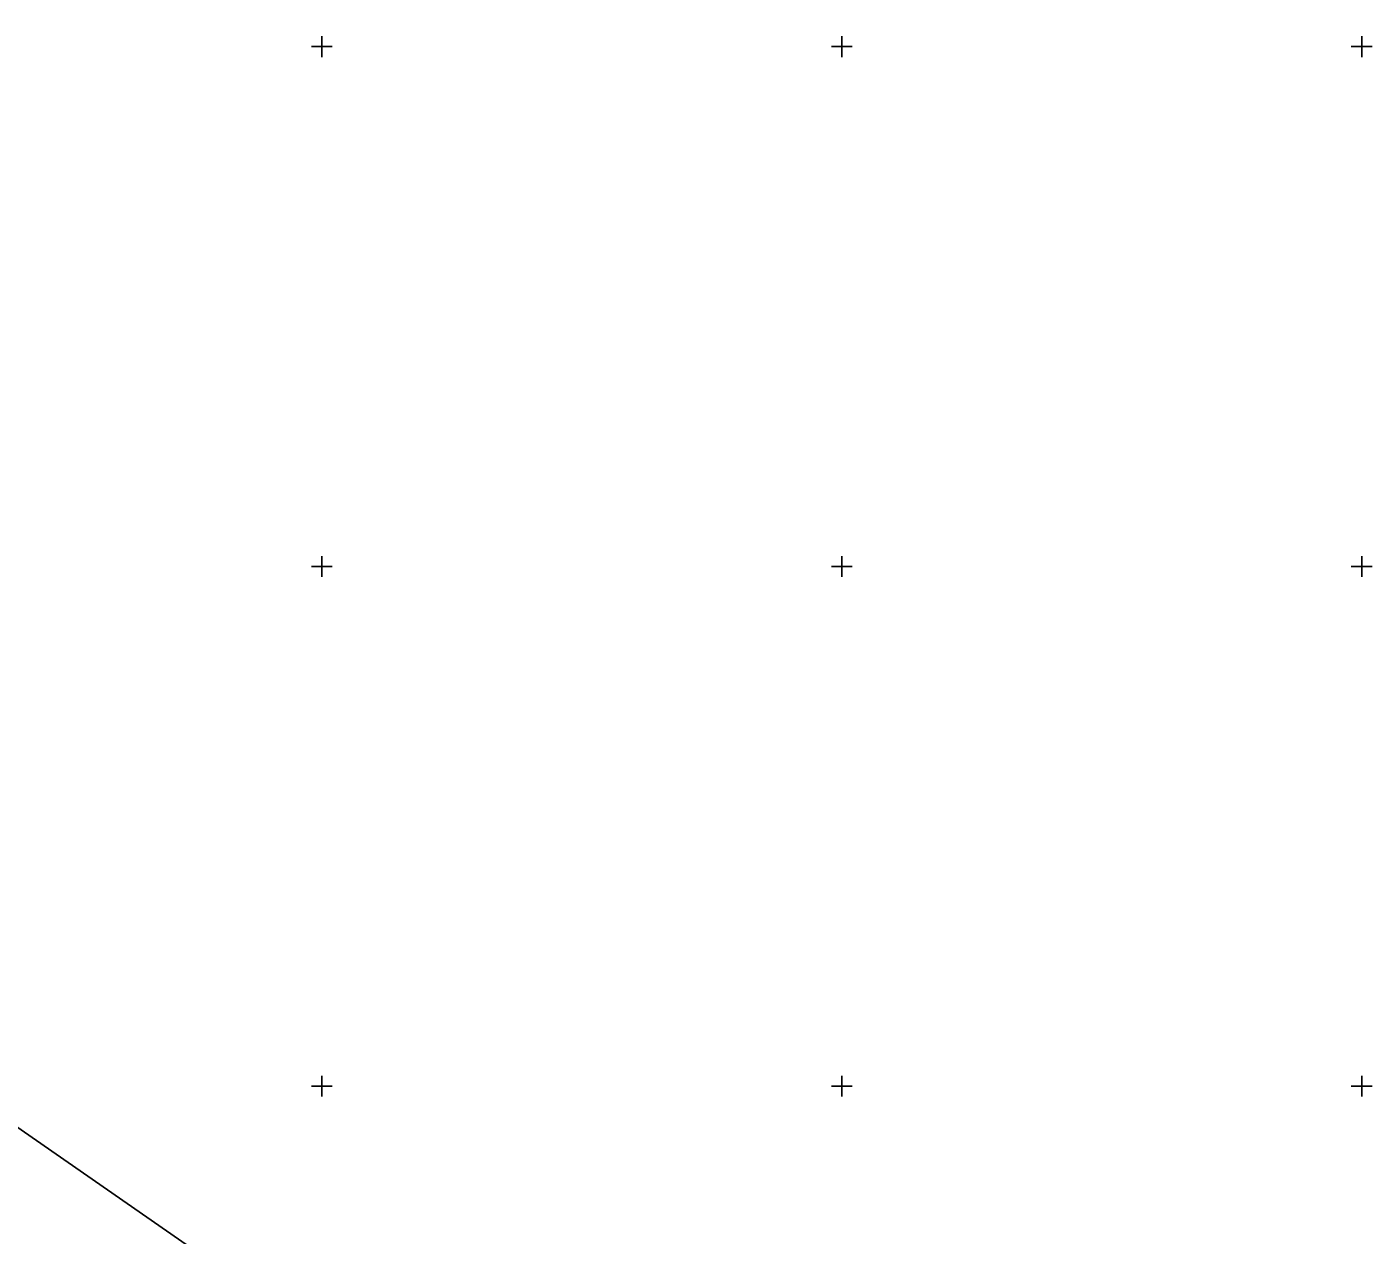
# Model space of a CAD drawing. Extents: x -669251 to -668549, y -1128351 to -1127698.
# Drawn here: x -668828.4 to -668699, y -1127814.3 to -1127698.1 of the extents above; entities that cross this region are included whole.
import ezdxf

# ---------------------------------------------------------------- set-up
doc = ezdxf.new("R2010")
doc.units = 0
doc.layers.add('Vrstva 60', color=7, linetype='Continuous')
doc.layers.add('Vrstva 61', color=7, linetype='Continuous')

msp = doc.modelspace()

# ---------------------------------------------------------------- linework, layer by layer
at = {"layer": 'Vrstva 60'}
msp.add_lwpolyline([(-668982.82, -1128190.46), (-668751.69, -1127857.89), (-668981.62, -1127698.1), (-669212.74, -1128030.67)], close=True, dxfattribs=at)
at = {"layer": 'Vrstva 61'}
for p, q in [((-668800, -1127699), (-668800, -1127701)), ((-668750, -1127699), (-668750, -1127701)), ((-668700, -1127699), (-668700, -1127701)), ((-668801, -1127700), (-668799, -1127700)), ((-668751, -1127700), (-668749, -1127700)), ((-668701, -1127700), (-668699, -1127700)), ((-668800, -1127749), (-668800, -1127751)), ((-668750, -1127749), (-668750, -1127751)), ((-668700, -1127749), (-668700, -1127751)), ((-668801, -1127750), (-668799, -1127750)), ((-668751, -1127750), (-668749, -1127750)), ((-668701, -1127750), (-668699, -1127750)), ((-668801, -1127800), (-668799, -1127800)), ((-668800, -1127799), (-668800, -1127801)), ((-668751, -1127800), (-668749, -1127800)), ((-668750, -1127799), (-668750, -1127801)), ((-668701, -1127800), (-668699, -1127800)), ((-668700, -1127799), (-668700, -1127801))]:
    msp.add_line(p, q, dxfattribs=at)

doc.saveas('drawing.dxf')
